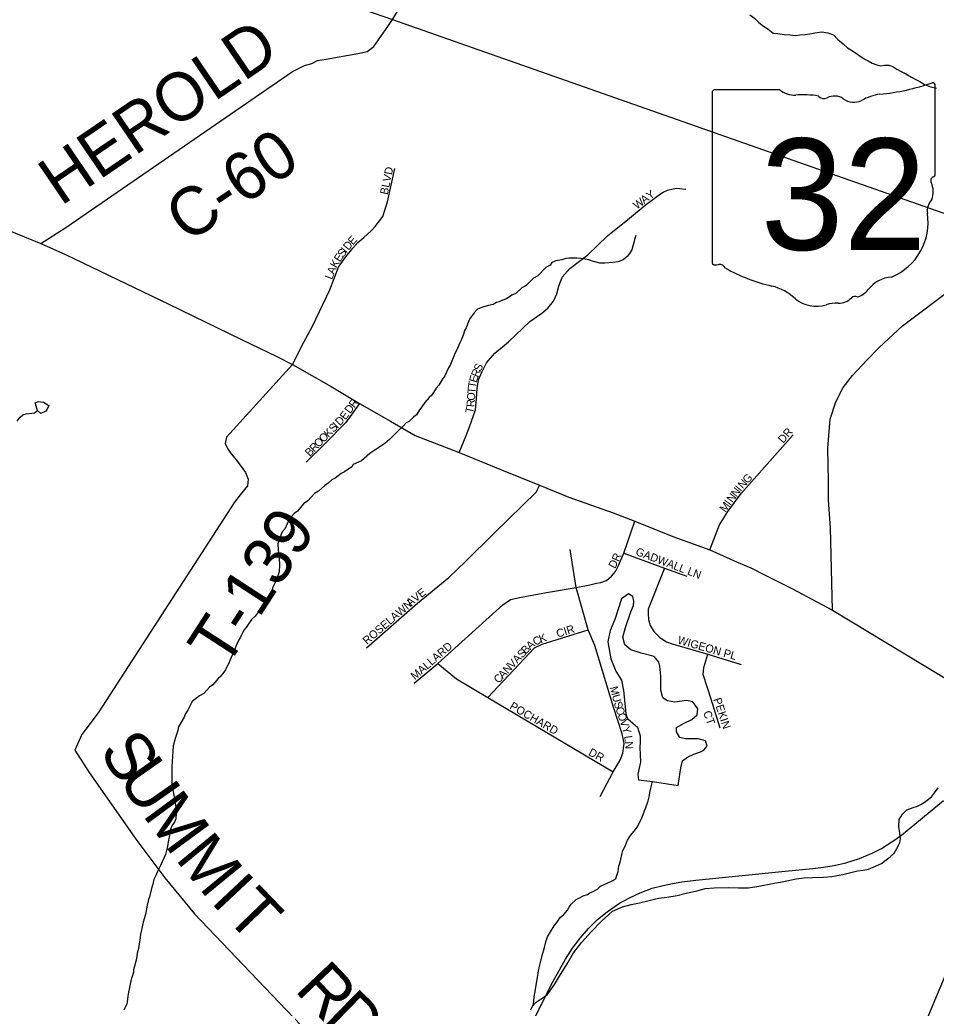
# Model space of a CAD drawing. Extents: x 1310247 to 1664935, y 235267 to 584339.
# Drawn here: x 1502015 to 1507738, y 391172 to 397347 of the extents above; entities that cross this region are included whole.
import ezdxf

# ---------------------------------------------------------------- set-up
doc = ezdxf.new("R2010")
doc.units = 0
for name, color, linetype in [('GM_X_County_Road', 7, 'Continuous'), ('GM_X_County_Road_Text', 7, 'Continuous'), ('GM_X_Minor_Lake', 7, 'Continuous'), ('GM_X_Minor_River', 7, 'Continuous'), ('GM_X_Rail_Line', 7, 'Continuous'), ('GM_X_State_Location', 7, 'Continuous'), ('GM_X_State_Route', 7, 'Continuous'), ('GM_X_State_Shield', 7, 'Continuous'), ('GM_X_Township_Road', 7, 'Continuous'), ('GM_X_Township_Road_Text', 7, 'Continuous'), ('GM_X_Township_Subdivision', 7, 'Continuous'), ('GM_X_Township_Subdivision_Text', 7, 'Continuous')]:
    doc.layers.add(name, color=color, linetype=linetype)

msp = doc.modelspace()

# ---------------------------------------------------------------- linework, layer by layer
at = {"layer": 'GM_X_County_Road'}
for points in [[(1504312.3, 397304.2), (1504342.4, 397347.7), (1504411.7, 397461.5), (1504440.8, 397500.8), (1504459.3, 397518.4), (1504516, 397544.9), (1505759.8, 398043.4), (1505810.2, 398060.1), (1505850.3, 398063), (1505892, 398047.9), (1505933.3, 398020.8), (1505978, 397973.5), (1506283.4, 397568.8), (1506341.1, 397483.1), (1506384.2, 397448), (1506413.9, 397437.1), (1506436.1, 397440.6), (1506484.8, 397469.3), (1507237.3, 398002.7), (1511666.4, 401327.6)], [(1502147, 395949.8), (1502303.3, 396050.1), (1503717.8, 397022.8), (1503792.8, 397061), (1503839.2, 397073.7), (1503873.7, 397092.9), (1503928, 397101.5), (1504149.1, 397139.8), (1504183.3, 397148.9), (1504226.2, 397179.8), (1504312.3, 397304.2)], [(1501679.9, 396139.5), (1502147, 395949.8), (1502299.9, 395880.5), (1502946.5, 395570.5), (1503399.6, 395349.1), (1503619.4, 395244.4), (1503717.8, 395193.8)], [(1507091.2, 393659.5), (1507078.8, 394172.4), (1507064.8, 394346.8), (1507064.8, 394467.6), (1507060.2, 394669.9), (1507076.4, 394851.2), (1507111.3, 394960.5), (1507157.8, 395048.8), (1507215.9, 395125.5), (1507304.3, 395220.8), (1507381, 395299.9), (1507527.4, 395434.7), (1507845.9, 395674.1)], [(1503717.8, 395193.8), (1503960.1, 395055.6), (1504136.9, 394950.8), (1504330, 394839.1), (1504484.2, 394750.6), (1504759.2, 394644.1), (1505023.7, 394535.7), (1505259.9, 394440.6), (1505443.5, 394365.2), (1505720.1, 394266.1), (1505856, 394215.7), (1506094.2, 394118.8), (1506324.4, 394035.2), (1506490.8, 393959.7), (1506581.1, 393923.6), (1506673.6, 393876.2), (1506836.2, 393794.9), (1507091.2, 393659.5), (1508334.9, 392907.9), (1508959, 392536.6), (1509231.2, 392365.8), (1509233.2, 392364.8)]]:
    msp.add_lwpolyline(points, dxfattribs=at)
at = {"layer": 'GM_X_Minor_Lake'}
for points in [[(1502125.3, 394905.2), (1502110.3, 394954.2), (1502130.5, 394961.9), (1502162.5, 394957.3), (1502196.3, 394936.7), (1502183.8, 394910.8), (1502177.6, 394900.9)], [(1502145.6, 394886.4), (1502125.3, 394905.2)], [(1502177.6, 394900.9), (1502145.6, 394886.4)], [(1505966.6, 392588), (1506127, 392564), (1506142.9, 392674.1), (1506153.7, 392718), (1506184.2, 392739.5), (1506224.6, 392758.9), (1506265.1, 392774.2), (1506287.3, 392783.9), (1506307.8, 392809.6), (1506296.3, 392841.9), (1506250.4, 392854.7), (1506172.1, 392856), (1506136.1, 392862.7), (1506116.6, 392899.1), (1506117, 392925.2), (1506163.7, 392952.5), (1506212.3, 392975.7), (1506244.9, 393005.2), (1506249.5, 393043.2), (1506218.1, 393085.9), (1506178.1, 393094.6), (1506105.7, 393083.8), (1506059.7, 393092.6), (1506029.9, 393111.2), (1506018.6, 393159.5), (1506018.1, 393245.8), (1506011.1, 393308.1), (1506005.5, 393334.2), (1505976, 393368.8), (1505896.1, 393390.3), (1505830.2, 393411.5), (1505792.6, 393442.2), (1505781.3, 393490.5), (1505798.4, 393550.4), (1505830.2, 393648.1), (1505846.9, 393688), (1505849.4, 393714), (1505843.9, 393744.2), (1505816, 393760.7), (1505773.4, 393729.3), (1505731, 393599.7), (1505701.7, 393532), (1505686.5, 393460.1), (1505706.8, 393355.4), (1505737.6, 393278.7), (1505772.8, 393221.9), (1505785.7, 393157.5), (1505794.4, 393075.2), (1505799.3, 393010.9), (1505810.9, 392982.6), (1505842.5, 392952), (1505872.2, 392927.4)], [(1505872.2, 392927.4), (1505889.3, 392873), (1505888.7, 392836.9), (1505888.1, 392800.8), (1505889.3, 392754.6), (1505890.5, 392708.5), (1505881.7, 392662.5), (1505875.2, 392632.6), (1505878.6, 392598.4), (1505966.6, 392588)]]:
    msp.add_lwpolyline(points, dxfattribs=at)
at = {"layer": 'GM_X_Minor_River'}
for points in [[(1506575, 397378.7), (1506602.7, 397356.1), (1506630.4, 397329.5), (1506660.1, 397306.9), (1506687.9, 397288.4), (1506719.6, 397263.7), (1506747.7, 397261.2), (1506789.7, 397254.5), (1506825.8, 397251.8), (1506859.9, 397249.2), (1506886, 397252.8), (1506920.2, 397254.2), (1506948.4, 397259.7), (1506980.6, 397265.2), (1507022.8, 397270.5), (1507060.9, 397265.8), (1507096.8, 397253.1), (1507124.4, 397224.5), (1507156.1, 397195.8), (1507183.8, 397171.2), (1507215.6, 397152.6), (1507288.1, 397103.2)], [(1507288.1, 397103.2), (1507313.9, 397090.4), (1507337.6, 397075.6), (1507367.5, 397064.7), (1507391.5, 397060), (1507415.7, 397063.3), (1507441.9, 397062.5), (1507467.8, 397055.7), (1507491.5, 397039), (1507519.3, 397024.1), (1507549, 397009.2), (1507584.7, 396988), (1507610.4, 396973.2), (1507636.2, 396960.4), (1507669.9, 396941.3), (1507703.7, 396928.3), (1507739.7, 396919.2)], [(1505861.3, 395999.9), (1505854.8, 395973.9), (1505850.5, 395955.9), (1505844.1, 395931.9), (1505837.7, 395909.9), (1505823.2, 395886.1), (1505808.9, 395868.3), (1505782.4, 395846.7), (1505750.1, 395835.2), (1505717.9, 395829.8), (1505695.8, 395828.1), (1505667.7, 395826.6), (1505637.6, 395827.1), (1505597.6, 395835.9), (1505567.6, 395846.4), (1505545.6, 395850.8), (1505519.6, 395855.3), (1505493.5, 395857.8), (1505443.4, 395858.6), (1505425.2, 395855), (1505399, 395847.4), (1505362.8, 395842), (1505338.5, 395830.4), (1505326.2, 395814.5), (1505299.8, 395798.9), (1505250.8, 395747.6), (1505222.4, 395732), (1505177.5, 395686.6), (1505149.2, 395673.1), (1505112.5, 395637.6), (1505088.2, 395626), (1505053.7, 395604.5), (1505025.4, 395593), (1505009.2, 395585.2), (1504991.1, 395581.5), (1504970.8, 395567.8), (1504942.6, 395562.3), (1504904.2, 395550.9), (1504873.9, 395539.4), (1504851.5, 395515.7), (1504833, 395492), (1504822.7, 395476.1), (1504810.1, 395446.2), (1504801.7, 395422.2), (1504789.3, 395402.4), (1504787.1, 395386.4), (1504772.3, 395344.5), (1504764, 395328.6), (1504747.3, 395288.7), (1504732.8, 395262.9), (1504726.5, 395244.9), (1504705.5, 395193.1), (1504693.1, 395173.2), (1504670.2, 395123.5), (1504655.9, 395105.6), (1504631.1, 395063.9), (1504614.7, 395046.1), (1504587.9, 395002.5), (1504571.6, 394986.7), (1504545, 394957), (1504526.4, 394929.3), (1504512.1, 394909.4), (1504491.5, 394879.7), (1504475.2, 394865.9), (1504446.6, 394838.3), (1504428.4, 394828.6), (1504408, 394806.9), (1504375.4, 394777.4), (1504324.3, 394724.1), (1504293.8, 394700.5), (1504200.4, 394637.9), (1504149.4, 394590.6), (1504096.9, 394569.5), (1504088.6, 394553.6), (1504041.9, 394522.3), (1504021.6, 394512.6), (1503985, 394483.1), (1503962.8, 394473.5), (1503940.3, 394451.8), (1503920, 394438.1), (1503879.3, 394402.7), (1503854.9, 394387.1), (1503814, 394341.6), (1503787.6, 394324), (1503748.7, 394276.5), (1503728.4, 394262.8), (1503697.7, 394227.3), (1503672.6, 394169.5), (1503654.2, 394147.8), (1503637.4, 394105.9), (1503626.8, 394074), (1503628.2, 394033.8), (1503635.4, 393987.5), (1503636.6, 393939.3), (1503633.9, 393897.2), (1503627.6, 393879.3), (1503621.1, 393853.3), (1503592.1, 393797.6), (1503589.8, 393781.6), (1503567, 393735.8), (1503540.4, 393706.2)], [(1501997.7, 394839.2), (1502016.2, 394865), (1502034.5, 394878.7), (1502054.7, 394884.4), (1502090.9, 394889.8), (1502107, 394891.5), (1502125.3, 394905.2)], [(1503540.4, 393706.2), (1503527.9, 393680.3), (1503484.7, 393620.9), (1503462.3, 393601.2), (1503429.4, 393549.6), (1503415, 393533.8), (1503394.2, 393490), (1503381.9, 393474.2), (1503365.3, 393438.3), (1503346.4, 393388.5), (1503340.1, 393372.6), (1503325.5, 393338.7), (1503300.5, 393287), (1503269.7, 393247.4), (1503253.4, 393231.6), (1503220.6, 393192), (1503200.3, 393178.4), (1503163.5, 393138.9), (1503137.2, 393123.3), (1503090.4, 393088), (1503063.4, 393034.3), (1503046.9, 393008.5), (1503040.6, 392990.5), (1503005.4, 392928.9), (1503001.1, 392906.9), (1502984.2, 392857), (1502973.3, 392811.1), (1502970.7, 392775), (1502968.3, 392747), (1502965.1, 392680.8), (1502964.7, 392652.7), (1502965.4, 392574.4), (1502968.9, 392546.3), (1502978, 392491.9), (1502981.7, 392473.8), (1502992.6, 392405.4), (1502992.4, 392389.3), (1502989.8, 392355.3), (1502981.4, 392333.4), (1502969.1, 392317.5), (1502960.8, 392301.6), (1502954.4, 392281.7), (1502947.7, 392241.6), (1502943.4, 392223.7), (1502936.7, 392181.6), (1502923.8, 392131.7), (1502915.5, 392113.8), (1502894.6, 392064), (1502871.8, 392022.2), (1502863.4, 392000.3), (1502851, 391976.5), (1502846.4, 391946.4), (1502838, 391920.5), (1502825.1, 391868.5), (1502818.7, 391850.6), (1502810.1, 391816.6), (1502799.1, 391756.6), (1502786.3, 391708.7), (1502775.5, 391662.7), (1502769, 391634.8), (1502764.3, 391596.7), (1502759.9, 391574.7), (1502755.4, 391544.7), (1502748.9, 391516.7), (1502744.3, 391480.7), (1502737.9, 391456.7), (1502725.1, 391412.8), (1502724.8, 391396.8), (1502714.3, 391364.8), (1502707.9, 391342.9), (1502703.5, 391322.9), (1502699.1, 391300.9), (1502694.7, 391272.9), (1502690.2, 391246.9), (1502687.9, 391228.8), (1502683.3, 391196.8), (1502664.7, 391163)], [(1505206, 391162.6), (1505214.3, 391180.6), (1505222.6, 391196.5), (1505225.1, 391220.5), (1505227.4, 391242.5), (1505234, 391276.5), (1505238.7, 391316.6), (1505249.7, 391376.6), (1505252, 391392.6), (1505258.6, 391424.6), (1505267.2, 391458.5), (1505277.9, 391500.5), (1505290.8, 391552.4), (1505299.4, 391586.4), (1505310, 391618.3), (1505328.6, 391650.1), (1505351.3, 391685.8), (1505369.7, 391707.6), (1505390.3, 391739.3), (1505412.7, 391757), (1505435.2, 391784.7), (1505445.6, 391802.5), (1505457.9, 391822.4), (1505488.5, 391852), (1505510.8, 391861.6), (1505533.1, 391873.2), (1505559.3, 391882.8), (1505575.6, 391892.6), (1505595.8, 391902.2), (1505624.1, 391917.8), (1505640.5, 391935.6), (1505682.9, 391952.9), (1505719.4, 391970.3), (1505737.6, 391982), (1505752.4, 392025.9), (1505755, 392060), (1505763.4, 392083.9), (1505767.8, 392103.9), (1505774.3, 392131.9), (1505780.7, 392157.9), (1505795.2, 392183.7), (1505801.5, 392201.6), (1505809.9, 392221.5), (1505828.5, 392251.3), (1505851, 392279), (1505871.5, 392302.7), (1505888.1, 392334.6), (1505902.7, 392366.4), (1505915.3, 392404.3), (1505921.6, 392420.2), (1505938.5, 392468.1), (1505947, 392500.1), (1505949.4, 392520.1), (1505955.8, 392546.1), (1505966.6, 392588)], [(1507155.4, 392006.8), (1507247.5, 392029.6), (1507281.9, 392034.6), (1507314.3, 392041.7), (1507359.1, 392060.5), (1507395.7, 392075.5), (1507426.5, 392098.7), (1507451.2, 392118.1), (1507476, 392141.5), (1507492.9, 392169.1), (1507510, 392204.8), (1507514.7, 392230.8), (1507511.6, 392265), (1507504.8, 392307.4), (1507506, 392351.6), (1507527, 392385.1), (1507553.9, 392410.5), (1507594.6, 392425.4), (1507621, 392434.6), (1507645.4, 392446), (1507674.1, 392465.3), (1507709.1, 392492.4), (1507734.2, 392525.8), (1507750.9, 392549.4)], [(1505217, 391185.7), (1505238.7, 391209.8), (1505307.8, 391256.7), (1505355, 391320.1), (1505386, 391371.7), (1505433.5, 391449), (1505472.8, 391518.5), (1505524.2, 391585.8), (1505583.4, 391649), (1505644.8, 391714.1), (1505716.1, 391779), (1505778.8, 391806), (1505833.3, 391819.1), (1505885.7, 391830.2), (1505938.1, 391843.4), (1506004.6, 391860.3), (1506054.9, 391865.4), (1506119.3, 391876.3), (1506183.8, 391893.3), (1506244.3, 391906.3), (1506294.7, 391919.4), (1506351, 391924.5), (1506441.4, 391926.9), (1506503.6, 391923.8), (1506565.8, 391924.8), (1506630.2, 391933.7), (1506714.8, 391950.3), (1506775.2, 391961.2), (1506863.9, 391979.8), (1506914.2, 391986.9), (1506966.4, 391988), (1507034.7, 391990.8), (1507087, 391994), (1507155.4, 392006.8)]]:
    msp.add_lwpolyline(points, dxfattribs=at)
at = {"layer": 'GM_X_Rail_Line'}
msp.add_lwpolyline([(1505233.1, 391118), (1505343.6, 391336.3), (1505422.3, 391479.3), (1505466.8, 391546.3), (1505514.1, 391609), (1505566.9, 391670.6), (1505623.5, 391725.6), (1505682.4, 391774.6), (1505759.2, 391828.6), (1505823.1, 391862.5), (1505889.1, 391892.8), (1505965, 391921.9), (1506032.1, 391939.5), (1506092, 391952.2), (1506149.2, 391961), (1506236.7, 391972), (1506795.4, 392027.5), (1506968, 392044), (1507034.6, 392052.8), (1507100.6, 392064.3), (1507173.1, 392080.3), (1507259.5, 392107.2), (1507338.1, 392140.2), (1507396.4, 392169.9), (1507467.3, 392216.1), (1507520.7, 392253.5), (1507783, 392470.2)], dxfattribs=at)
at = {"layer": 'GM_X_State_Route'}
msp.add_lwpolyline([(1500036.6, 398849.1), (1500086.1, 398832.5), (1500612.9, 398645.3), (1500948.9, 398533.3), (1501369.2, 398382.8), (1501730.8, 398254.3), (1502086.9, 398136.8), (1502421, 398015.6), (1502775.3, 397894.5), (1503069, 397791.7), (1503452.6, 397655.9), (1503860.1, 397516.4), (1504342.4, 397347.7), (1508200.4, 395992.9), (1508460.4, 395902.7), (1508747, 395803.4), (1508768.9, 395796.3), (1509017, 395715.1), (1509273.4, 395627.8), (1509526.1, 395543.8), (1509812, 395442.6), (1510108.2, 395344.5), (1510275.3, 395286.7)], dxfattribs=at)
at = {"layer": 'GM_X_State_Shield'}
for p, q in [((1507731.3, 396383.1), (1507731.3, 396935.8)), ((1506339.2, 396891.4), (1506339.2, 395834.8)), ((1506760.6, 396909.6), (1506352.9, 396909.6)), ((1507731.2, 396383.2), (1507731.3, 396383.1))]:
    msp.add_line(p, q, dxfattribs=at)
for centre, radius, start, end in [((1507235.4, 398350.2), 1476.4, 275.84447, 288.90645), ((1507715.9, 396938.1), 15.5, 351.86209, 97.738), ((1506355.1, 396893.7), 16.1, 98.1301, 188.1301), ((1506857.7, 397032.3), 156.4, 231.61951, 271.11188), ((1506909.6, 396316.4), 561.6, 80.48669, 94.98827), ((1507037.1, 396899.2), 45.1, 219.79206, 297.10237), ((1507103.3, 396777), 93.8, 54.46668, 119.14113), ((1507423.8, 396586.9), 297, 97.34618, 120.76885), ((1507224.4, 396944.6), 112.9, 233.85621, 294.82819), ((1507727.8, 396342.5), 24, 107.94398, 210.33697), ((1507714.8, 396380.9), 16.6, 289.60381, 7.73413), ((1507575.2, 396272.6), 144, 340.03296, 23.64957), ((1507786.9, 396151.8), 104.8, 136.8065, 186.92959), ((1507318.1, 396081.4), 369.3, 292.30889, 8.98584), ((1506355.3, 395832.5), 16.3, 171.95839, 258.30661), ((1506357.7, 395940.6), 124.2, 267.33899, 280.60386), ((1506383.2, 395773.8), 44.8, 29.74838, 93.27175), ((1506948.4, 396723.2), 1066.1, 240.41292, 257.1985), ((1507473.8, 395538.2), 202.2, 94.40312, 142.57675), ((1506630.6, 395360.1), 333.6, 47.18416, 75.83597), ((1507217.6, 395732.4), 119.3, 282.87319, 323.27711), ((1506991.4, 395768.6), 211.7, 230.70037, 286.29184), ((1507113.7, 395403.3), 173.9, 85.69512, 111.20995), ((1507129.1, 395689.5), 112.8, 268.77702, 315.54927), ((1507231.1, 395587.1), 31.8, 65.75173, 132.64842)]:
    msp.add_arc(centre, radius, start, end, dxfattribs=at)
at = {"layer": 'GM_X_Township_Road'}
for points in [[(1503717.8, 395193.8), (1503306.1, 394739.1), (1503298.4, 394699), (1503311.1, 394669.2), (1503335.2, 394635.9), (1503367.3, 394596.8), (1503423.6, 394518.8), (1503441.9, 394477.4), (1503436.2, 394435), (1503392, 394380.1), (1503356.7, 394333), (1502509.1, 393024.6), (1502448.4, 392943)], [(1502448.4, 392943), (1502402.7, 392881.5), (1502358.8, 392784), (1502447.5, 392645.1), (1502745.8, 392219.8), (1502920, 391986.5), (1503106.1, 391762), (1503410.3, 391443), (1503862.3, 390970.4), (1503939.3, 390886.6), (1504014.1, 390807.7), (1504087.3, 390713.2), (1504125.4, 390673.8), (1504181.8, 390631.5), (1504267.8, 390566.6), (1504342.5, 390511.7), (1504410.1, 390462.3), (1504467.9, 390420.1), (1504518.7, 390391.9), (1504558.1, 390349.6), (1504592.6, 390317.6)], [(1506911.6, 389192.3), (1507112.6, 389690.7), (1507337.7, 390251.6), (1507469.2, 390600.2), (1507817.9, 391429.6), (1507869.8, 391555.8), (1508233.3, 392345.9), (1508348.4, 392649.4), (1508382.3, 392744.3), (1508409.4, 392777), (1508445.5, 392778.1), (1508483.9, 392762.3), (1508684.7, 392644.9), (1508808.9, 392563.7), (1508872.1, 392521.9), (1508919.5, 392508.4), (1508959, 392536.6)]]:
    msp.add_lwpolyline(points, dxfattribs=at)
at = {"layer": 'GM_X_Township_Subdivision'}
for points in [[(1503789.6, 395332.3), (1503842.3, 395433.8), (1503950.9, 395659.1), (1504005.2, 395800.6), (1504042.7, 395855.7), (1504094.4, 395920.5), (1504125.3, 395955.8), (1504164.1, 395986.8), (1504211.2, 396029.7), (1504233.9, 396055.1), (1504281.7, 396117.7), (1504312.1, 396210.4), (1504356.8, 396418.1)], [(1504759.2, 394644.1), (1504802, 394750), (1504824.2, 394805), (1504861.4, 394909.6), (1504867.9, 394978.5), (1504871.2, 395044.1), (1504879.4, 395098.2), (1504900.7, 395145.8), (1504930.2, 395203.2), (1504981.1, 395263.9), (1505066.3, 395334.4), (1505201.1, 395461.2), (1505275.9, 395513.2), (1505312.7, 395546.2), (1505348.2, 395589.3), (1505368.4, 395634.9), (1505381.1, 395683.1), (1505402.7, 395738.9), (1505450.9, 395792.1), (1505562.4, 395878.3), (1505686.1, 395996.4), (1505823.6, 396107.7), (1505921.3, 396188.1), (1505968.8, 396223.9), (1506009.4, 396254.9), (1506033.6, 396269.4), (1506060.7, 396282.9), (1506114.9, 396294.5), (1506175, 396287.8)], [(1503717.8, 395193.8), (1503789.6, 395332.3)], [(1504136.9, 394950.8), (1504050.9, 394830.4), (1503916.1, 394694), (1503802.8, 394583.1)], [(1506324.4, 394035.2), (1506384.9, 394191), (1506437.2, 394275.9), (1506519.8, 394387.1), (1506844.1, 394753.7)], [(1504181, 393424.4), (1504498.6, 393702.5), (1504694.6, 393863.8), (1504799.2, 393963.3), (1504977.8, 394139.1), (1505241.1, 394398.4), (1505259.9, 394440.6)], [(1504477.6, 393202.7), (1504626, 393326.1), (1505032.2, 393691.5), (1505078.7, 393726.2), (1505145.3, 393740.8), (1505304, 393769.3), (1505489.7, 393801), (1505575.4, 393817.2), (1505616.8, 393826.6), (1505643.6, 393832.4), (1505678.4, 393844), (1505710, 393871.5), (1505734.4, 393900.6), (1505753.9, 393936.8), (1505787.8, 394014.2), (1505856, 394215.7)], [(1505638.4, 392494.6), (1505721, 392649.4), (1505764.6, 392721.7), (1505781.8, 392765.3), (1505788.7, 392826.1), (1505777.2, 392886.9), (1505722.1, 393053.2), (1505605.2, 393437.5), (1505564.6, 393535.3), (1505489.7, 393801), (1505452.3, 394037.4)], [(1505787.8, 394014.2), (1506040.4, 393922), (1506180.7, 393870.9)], [(1506040.4, 393922), (1505938.7, 393664.8), (1505938.7, 393637), (1505942, 393601.1), (1505951.8, 393563.5), (1505974.7, 393525.9), (1506012.3, 393488.3), (1506053.2, 393460.5), (1506089.1, 393449), (1506311.5, 393383.6), (1506520.8, 393319.8)], [(1504938, 393113.4), (1505228.3, 393422.8), (1505277.2, 393446.4), (1505564.6, 393535.3)], [(1506388.3, 392922.6), (1506332.7, 393102.4), (1506282.1, 393257.7), (1506286.9, 393300.2), (1506311.5, 393383.6)], [(1504626, 393326.1), (1504741.2, 393230), (1504938, 393113.4), (1505721, 392649.4)]]:
    msp.add_lwpolyline(points, dxfattribs=at)

# ---------------------------------------------------------------- texts
at = {"layer": 'GM_X_County_Road_Text'}
for s, rotation, p in [('HEROLD', 34.25487, (1502270.5, 396179.8)), ('C-60', 34.26043, (1503061.6, 395946.2))]:
    msp.add_text(s, height=300, rotation=rotation, dxfattribs=at).set_placement(p)
at = {"layer": 'GM_X_State_Location'}
for s in ['s', 'r']:
    msp.add_text(s, height=1, dxfattribs=at).set_placement((1507019.6, 396292.9))
msp.add_text('32', height=1, rotation=0.00001, dxfattribs=at).set_placement((1506767.8, 396220.1))
at = {"layer": 'GM_X_State_Shield'}
msp.add_text('32', height=696.1, dxfattribs=at).set_placement((1506641.7, 395909.3))
at = {"layer": 'GM_X_Township_Road_Text'}
for s, rotation, p in [('T-139', 57.01109, (1503301.7, 393286.3)), ('S', 303.89038, (1502504.6, 392776.7)), ('U', 305.04661, (1502621.2, 392603.2)), ('M', 306.32851, (1502777.1, 392381.1)), ('M', 309.36094, (1502980.6, 392105.1)), ('I', 313.1829, (1503201.5, 391837)), ('T', 313.94019, (1503288.8, 391744)), ('R', 313.44051, (1503725.3, 391283.6)), ('D', 315.75091, (1503903.8, 391095.5))]:
    msp.add_text(s, height=300, rotation=rotation, dxfattribs=at).set_placement(p)
at = {"layer": 'GM_X_Township_Subdivision_Text'}
for s, rotation, p in [('BLVD', 78.11163, (1504312.2, 396251.4)), ('A', 37.15527, (1505914.5, 396194.6)), ('Y', 35.27851, (1505949.2, 396220.9)), ('W', 37.12882, (1505868.8, 396160.1)), ('E', 47.49291, (1504095.1, 395936.5)), ('D', 50.69828, (1504067.8, 395903)), ('E', 55.13553, (1504013.4, 395829.5)), ('S', 52.86783, (1504033.3, 395858)), ('I', 51.94098, (1504054.4, 395885.9)), ('K', 60.82439, (1503992.7, 395792.2)), ('L', 68.8075, (1503964.9, 395720.1)), ('A', 68.81567, (1503977.6, 395752.9)), ('S', 65.4023, (1504892.2, 395145.5)), ('E', 74.17467, (1504867.7, 395077.1)), ('R', 66.75995, (1504876.7, 395109.4)), ('T', 81.03162, (1504862.5, 395043.9)), ('O', 85.84899, (1504856.8, 394966)), ('T', 85.59709, (1504860, 395009.8)), ('R', 53.48524, (1504104.7, 394918.2)), ('R', 85.40147, (1504853.6, 394926.1)), ('E', 52.31073, (1504048.4, 394843.4)), ('D', 53.47413, (1504078.4, 394882.8)), ('T', 77.60752, (1504844.9, 394884.4)), ('S', 45.59764, (1503974, 394765.7)), ('I', 45.59627, (1503998.7, 394790.9)), ('D', 46.76831, (1504014.8, 394807.4)), ('O', 45.58847, (1503912.4, 394702.8)), ('K', 45.60437, (1503943.2, 394734.3)), ('DR', 49.39613, (1506782.6, 394698)), ('R', 45.59278, (1503854, 394643.1)), ('O', 45.60276, (1503881.7, 394671.4)), ('B', 45.60092, (1503826.3, 394614.8)), ('N', 48.12325, (1506531.1, 394413)), ('G', 47.99979, (1506560.5, 394445.8)), ('N', 54.04232, (1506465.3, 394326.7)), ('N', 52.82849, (1506490.9, 394362.1)), ('I', 49.4556, (1506517, 394396.5)), ('M', 54.04092, (1506421.3, 394266.1)), ('I', 54.01876, (1506452.3, 394308.8)), ('GADWALL LN', 339.22615, (1505856.2, 394005.3)), ('D', 61.1959, (1505731.4, 393914.5)), ('R', 67.62686, (1505755.2, 393958.5)), ('AVE', 38.05037, (1504452, 393678.5)), ('ROSELAWN', 40.76412, (1504183.2, 393440.6)), ('CIR', 17.65053, (1505374.5, 393486.4)), ('A', 40.83839, (1505202.6, 393408.9)), ('C', 25.71805, (1505233, 393435.7)), ('K', 19.84493, (1505267.4, 393452.4)), ('WIGEON PL', 343.95172, (1506119.3, 393451.2)), ('MALLARD', 40.87259, (1504482.8, 393220.1)), ('S', 46.8937, (1505152.5, 393355.2)), ('B', 46.91932, (1505176.6, 393380.9)), ('V', 46.90142, (1505092.4, 393290.9)), ('A', 46.9272, (1505122.5, 393323.1)), ('A', 46.90142, (1505032.3, 393226.7)), ('N', 46.90142, (1505062.3, 393258.8)), ('C', 46.90629, (1505005.2, 393197.8)), ('M', 284.5841, (1505698.9, 393176.2)), ('U', 284.60284, (1505712.2, 393125.1)), ('PEKIN', 288.4316, (1506345.5, 393102)), ('POCHARD', 329.93323, (1505069.7, 393045.6)), ('S', 286.19887, (1505723.7, 393081.1)), ('C', 288.47542, (1505734.1, 393045.2)), ('CT', 289.43937, (1506281.9, 393020.7)), ('O', 288.43496, (1505746.7, 393007.6)), ('V', 288.44134, (1505760.6, 392965.9)), ('Y', 286.85207, (1505774.4, 392924.5)), ('L', 277.92145, (1505789.1, 392871.4)), ('DR', 332.10332, (1505562.2, 392755.3)), ('N', 272.60158, (1505793.9, 392837.8))]:
    msp.add_text(s, height=50, rotation=rotation, dxfattribs=at).set_placement(p)

doc.saveas('drawing.dxf')
